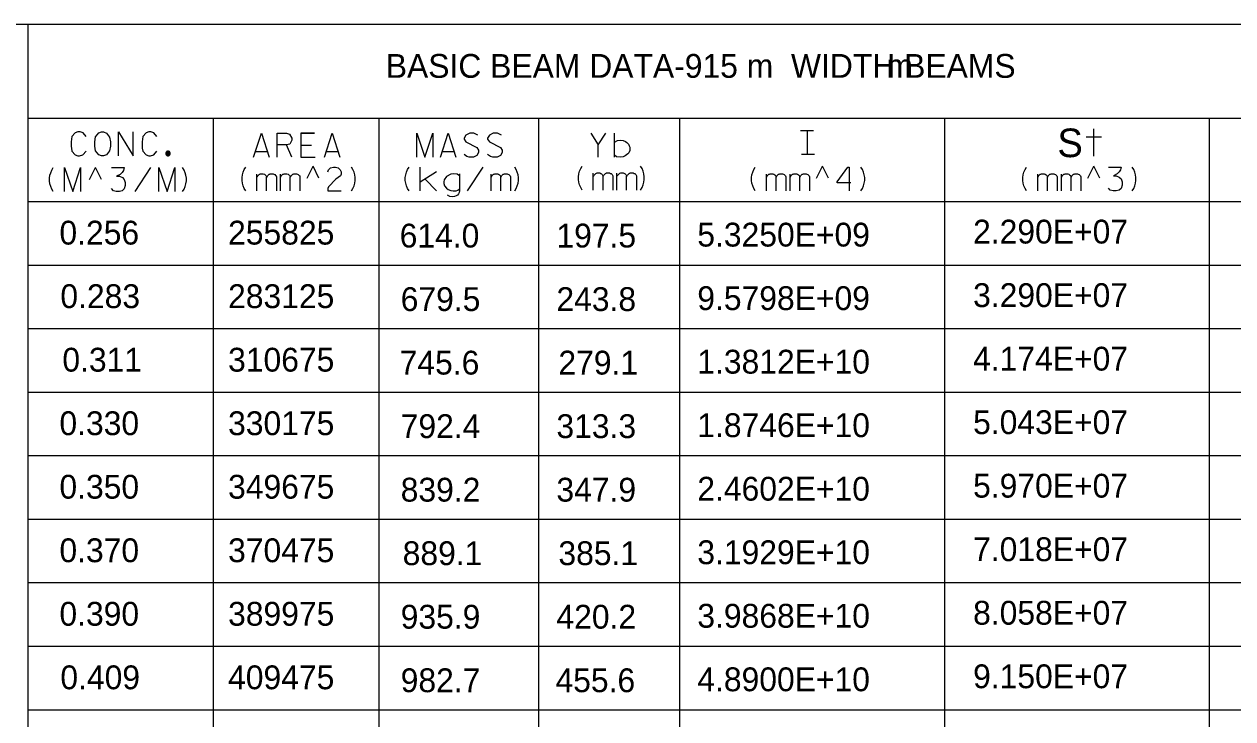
# Model space of a CAD drawing. Extents: x 635698 to 639877, y 296617 to 300175.
# Drawn here: x 636902.1 to 637054.4, y 299558.8 to 299646.3 of the extents above; entities that cross this region are included whole.
import ezdxf

# ---------------------------------------------------------------- set-up
doc = ezdxf.new("R2010")
doc.units = 0
doc.layers.add('2', color=7, linetype='Continuous')

msp = doc.modelspace()

# ---------------------------------------------------------------- linework, layer by layer
at = {"layer": '2'}
for p, q in [((636700.95, 299646.25), (637084.83, 299646.25)), ((636902.58, 299646.25), (636902.58, 299511.88)), ((637084.83, 299634.38), (636902.58, 299634.38)), ((636925.95, 299634.38), (636925.95, 299511.88)), ((636946.83, 299634.38), (636946.83, 299511.88)), ((636966.95, 299634.38), (636966.95, 299511.88)), ((636984.7, 299634.38), (636984.7, 299511.88)), ((637018.08, 299634.38), (637018.08, 299511.88)), ((637051.45, 299634.38), (637051.45, 299511.88)), ((636999.95, 299632.88), (637001.58, 299632.88)), ((637000.08, 299629.88), (637001.7, 299629.88)), ((636937.78, 299626.86), (636938.53, 299628.36)), ((636939.28, 299626.86), (636938.53, 299628.36)), ((637001.98, 299626.86), (637002.73, 299628.36)), ((637003.48, 299626.86), (637002.73, 299628.36)), ((637036.17, 299626.86), (637036.92, 299628.36)), ((637037.67, 299626.86), (637036.92, 299628.36)), ((636907.21, 299625.19), (636907.21, 299628.19)), ((636907.21, 299628.19), (636908.25, 299625.19)), ((636908.25, 299625.19), (636909.22, 299628.19)), ((636909.22, 299628.19), (636909.22, 299625.19)), ((636910.37, 299626.69), (636911.12, 299628.19)), ((636911.87, 299626.69), (636911.12, 299628.19)), ((636919.12, 299625.19), (636919.12, 299628.19)), ((636919.12, 299628.19), (636920.16, 299625.19)), ((636920.16, 299625.19), (636921.12, 299628.19)), ((636921.12, 299628.19), (636921.12, 299625.19)), ((637084.83, 299623.88), (636902.58, 299623.88)), ((637084.83, 299615.88), (636902.58, 299615.88)), ((637084.83, 299607.88), (636902.58, 299607.88)), ((637084.83, 299599.88), (636902.58, 299599.88)), ((637084.83, 299591.88), (636902.58, 299591.88)), ((637084.83, 299583.88), (636902.58, 299583.88)), ((637084.83, 299575.88), (636902.58, 299575.88)), ((637084.83, 299567.88), (636902.58, 299567.88)), ((637084.83, 299559.88), (636902.58, 299559.88))]:
    msp.add_line(p, q, dxfattribs=at)
for points in [[(637000.49, 299632.88), (637001.2, 299632.88)], [(637000.84, 299629.88), (637000.84, 299632.88)], [(637036.9, 299629.63), (637036.9, 299633.08)], [(636909.93, 299632.1), (636909.56, 299632.59), (636909.18, 299632.69), (636908.92, 299632.69), (636908.56, 299632.59), (636908.16, 299632.1), (636908.07, 299631.44), (636908.07, 299631.08), (636908.07, 299630.84), (636908.09, 299630.63), (636908.16, 299630.25), (636908.56, 299629.78), (636908.92, 299629.69), (636909.13, 299629.69), (636909.53, 299629.78), (636909.93, 299630.25)], [(636911.89, 299632.69), (636912.13, 299632.69), (636912.53, 299632.52), (636912.91, 299632.03), (636913, 299631.44), (636913, 299630.89), (636912.91, 299630.3), (636912.51, 299629.81), (636912.13, 299629.69), (636911.89, 299629.69), (636911.54, 299629.81), (636911.14, 299630.3), (636911.04, 299630.89), (636911.04, 299631.44), (636911.14, 299632.05), (636911.54, 299632.55), (636911.89, 299632.69)], [(636914.02, 299629.69), (636914.02, 299632.69), (636915.89, 299629.69), (636915.89, 299632.69)], [(636918.86, 299632.1), (636918.49, 299632.59), (636918.11, 299632.69), (636917.85, 299632.69), (636917.49, 299632.59), (636917.09, 299632.1), (636917, 299631.44), (636917, 299631.08), (636917, 299630.84), (636917.02, 299630.63), (636917.09, 299630.25), (636917.49, 299629.78), (636917.85, 299629.69), (636918.06, 299629.69), (636918.46, 299629.78), (636918.86, 299630.25)], [(636931.03, 299629.51), (636932.02, 299632.51), (636932.99, 299629.51)], [(636934, 299629.51), (636934, 299632.51), (636935.21, 299632.51), (636935.56, 299632.39), (636935.87, 299631.92), (636935.87, 299631.63), (636935.59, 299631.16), (636935.21, 299631.04), (636934, 299631.04)], [(636938.7, 299632.51), (636936.98, 299632.51), (636936.98, 299629.51), (636938.82, 299629.51)], [(636936.98, 299632.51), (636938.7, 299632.51)], [(636939.96, 299629.51), (636940.95, 299632.51), (636941.92, 299629.51)], [(636951.6, 299629.51), (636951.6, 299632.51), (636952.64, 299629.51), (636953.61, 299632.51), (636953.61, 299629.51)], [(636954.58, 299629.51), (636955.57, 299632.51), (636956.54, 299629.51)], [(636959.28, 299632.29), (636958.81, 299632.51), (636958.27, 299632.51), (636957.77, 299632.29), (636957.56, 299631.92), (636957.56, 299631.78), (636957.79, 299631.42), (636959.16, 299630.71), (636959.4, 299630.38), (636959.38, 299630.1), (636959.16, 299629.72), (636958.76, 299629.51), (636958.19, 299629.51), (636957.93, 299629.6), (636957.56, 299629.86)], [(636962.26, 299632.29), (636961.79, 299632.51), (636961.24, 299632.51), (636960.75, 299632.29), (636960.53, 299631.92), (636960.53, 299631.78), (636960.77, 299631.42), (636962.14, 299630.71), (636962.38, 299630.38), (636962.35, 299630.1), (636962.14, 299629.72), (636961.74, 299629.51), (636961.17, 299629.51), (636960.91, 299629.6), (636960.53, 299629.86)], [(636973.53, 299632.51), (636974.48, 299631.07), (636975.42, 299632.51)], [(636976.51, 299629.51), (636976.51, 299632.51)], [(636976.51, 299631.4), (636976.89, 299631.61), (636977.26, 299631.66), (636977.6, 299631.61), (636977.9, 299631.47), (636978.09, 299631.35), (636978.28, 299631.14), (636978.37, 299630.95), (636978.47, 299630.78), (636978.47, 299630.33), (636978.33, 299630.07), (636978.21, 299629.93), (636977.86, 299629.67), (636977.62, 299629.55), (636977.26, 299629.51), (636976.79, 299629.55), (636976.51, 299629.74)], [(637037.86, 299632.04), (637035.96, 299632.04)], [(636920.54, 299629.97), (636920.54, 299630), (636920.54, 299630.03), (636920.53, 299630.06), (636920.52, 299630.09), (636920.51, 299630.11), (636920.49, 299630.14), (636920.47, 299630.16), (636920.45, 299630.18), (636920.43, 299630.2), (636920.4, 299630.22), (636920.37, 299630.23), (636920.35, 299630.24), (636920.32, 299630.25), (636920.29, 299630.26), (636920.26, 299630.26), (636920.23, 299630.26), (636920.2, 299630.25), (636920.17, 299630.24), (636920.14, 299630.23), (636920.12, 299630.22), (636920.09, 299630.2), (636920.07, 299630.18), (636920.05, 299630.16), (636920.03, 299630.14), (636920.01, 299630.11), (636920, 299630.09), (636919.99, 299630.06), (636919.98, 299630.03), (636919.98, 299630), (636919.97, 299629.97), (636919.98, 299629.94), (636919.98, 299629.91), (636919.99, 299629.88), (636920, 299629.86), (636920.01, 299629.83), (636920.03, 299629.8), (636920.05, 299629.78), (636920.07, 299629.76), (636920.09, 299629.74), (636920.12, 299629.73), (636920.14, 299629.71), (636920.17, 299629.7), (636920.2, 299629.69), (636920.23, 299629.69), (636920.26, 299629.69), (636920.29, 299629.69), (636920.32, 299629.69), (636920.35, 299629.7), (636920.37, 299629.71), (636920.4, 299629.73), (636920.43, 299629.74), (636920.45, 299629.76), (636920.47, 299629.78), (636920.49, 299629.8), (636920.51, 299629.83), (636920.52, 299629.86), (636920.53, 299629.88), (636920.54, 299629.91), (636920.54, 299629.94), (636920.54, 299629.97)], [(636920.48, 299629.97), (636920.48, 299630), (636920.48, 299630.02), (636920.47, 299630.04), (636920.46, 299630.06), (636920.45, 299630.08), (636920.44, 299630.1), (636920.43, 299630.12), (636920.41, 299630.14), (636920.39, 299630.15), (636920.37, 299630.17), (636920.35, 299630.18), (636920.33, 299630.19), (636920.31, 299630.19), (636920.28, 299630.2), (636920.26, 299630.2), (636920.24, 299630.2), (636920.21, 299630.19), (636920.19, 299630.19), (636920.17, 299630.18), (636920.15, 299630.17), (636920.13, 299630.15), (636920.11, 299630.14), (636920.09, 299630.12), (636920.08, 299630.1), (636920.06, 299630.08), (636920.05, 299630.06), (636920.04, 299630.04), (636920.04, 299630.02), (636920.03, 299630), (636920.03, 299629.97), (636920.03, 299629.95), (636920.04, 299629.93), (636920.04, 299629.9), (636920.05, 299629.88), (636920.06, 299629.86), (636920.08, 299629.84), (636920.09, 299629.82), (636920.11, 299629.8), (636920.13, 299629.79), (636920.15, 299629.78), (636920.17, 299629.77), (636920.19, 299629.76), (636920.21, 299629.75), (636920.24, 299629.75), (636920.26, 299629.75), (636920.28, 299629.75), (636920.31, 299629.75), (636920.33, 299629.76), (636920.35, 299629.77), (636920.37, 299629.78), (636920.39, 299629.79), (636920.41, 299629.8), (636920.43, 299629.82), (636920.44, 299629.84), (636920.45, 299629.86), (636920.46, 299629.88), (636920.47, 299629.9), (636920.48, 299629.93), (636920.48, 299629.95), (636920.48, 299629.97)], [(636920.42, 299629.97), (636920.42, 299629.99), (636920.42, 299630.01), (636920.42, 299630.02), (636920.41, 299630.04), (636920.4, 299630.05), (636920.39, 299630.07), (636920.38, 299630.08), (636920.37, 299630.09), (636920.36, 299630.11), (636920.34, 299630.11), (636920.33, 299630.12), (636920.31, 299630.13), (636920.29, 299630.13), (636920.28, 299630.14), (636920.26, 299630.14), (636920.24, 299630.14), (636920.22, 299630.13), (636920.21, 299630.13), (636920.19, 299630.12), (636920.18, 299630.11), (636920.16, 299630.11), (636920.15, 299630.09), (636920.14, 299630.08), (636920.12, 299630.07), (636920.12, 299630.05), (636920.11, 299630.04), (636920.1, 299630.02), (636920.1, 299630.01), (636920.09, 299629.99), (636920.09, 299629.97), (636920.09, 299629.95), (636920.1, 299629.94), (636920.1, 299629.92), (636920.11, 299629.9), (636920.12, 299629.89), (636920.12, 299629.88), (636920.14, 299629.86), (636920.15, 299629.85), (636920.16, 299629.84), (636920.18, 299629.83), (636920.19, 299629.82), (636920.21, 299629.81), (636920.22, 299629.81), (636920.24, 299629.81), (636920.26, 299629.81), (636920.28, 299629.81), (636920.29, 299629.81), (636920.31, 299629.81), (636920.33, 299629.82), (636920.34, 299629.83), (636920.36, 299629.84), (636920.37, 299629.85), (636920.38, 299629.86), (636920.39, 299629.88), (636920.4, 299629.89), (636920.41, 299629.9), (636920.42, 299629.92), (636920.42, 299629.94), (636920.42, 299629.95), (636920.42, 299629.97)], [(636920.36, 299629.97), (636920.36, 299629.98), (636920.36, 299629.99), (636920.36, 299630), (636920.35, 299630.01), (636920.35, 299630.02), (636920.34, 299630.03), (636920.34, 299630.04), (636920.33, 299630.05), (636920.32, 299630.06), (636920.31, 299630.06), (636920.3, 299630.07), (636920.29, 299630.07), (636920.28, 299630.07), (636920.27, 299630.08), (636920.26, 299630.08), (636920.25, 299630.08), (636920.24, 299630.07), (636920.23, 299630.07), (636920.22, 299630.07), (636920.21, 299630.06), (636920.2, 299630.06), (636920.19, 299630.05), (636920.18, 299630.04), (636920.17, 299630.03), (636920.17, 299630.02), (636920.16, 299630.01), (636920.16, 299630), (636920.16, 299629.99), (636920.15, 299629.98), (636920.15, 299629.97), (636920.15, 299629.96), (636920.16, 299629.95), (636920.16, 299629.94), (636920.16, 299629.93), (636920.17, 299629.92), (636920.17, 299629.91), (636920.18, 299629.9), (636920.19, 299629.89), (636920.2, 299629.89), (636920.21, 299629.88), (636920.22, 299629.88), (636920.23, 299629.87), (636920.24, 299629.87), (636920.25, 299629.87), (636920.26, 299629.87), (636920.27, 299629.87), (636920.28, 299629.87), (636920.29, 299629.87), (636920.3, 299629.88), (636920.31, 299629.88), (636920.32, 299629.89), (636920.33, 299629.89), (636920.34, 299629.9), (636920.34, 299629.91), (636920.35, 299629.92), (636920.35, 299629.93), (636920.36, 299629.94), (636920.36, 299629.95), (636920.36, 299629.96), (636920.36, 299629.97)], [(636920.3, 299629.97), (636920.3, 299629.98), (636920.3, 299629.98), (636920.3, 299629.99), (636920.3, 299629.99), (636920.3, 299629.99), (636920.29, 299630), (636920.29, 299630), (636920.29, 299630.01), (636920.28, 299630.01), (636920.28, 299630.01), (636920.28, 299630.01), (636920.27, 299630.01), (636920.27, 299630.02), (636920.26, 299630.02), (636920.26, 299630.02), (636920.25, 299630.02), (636920.25, 299630.02), (636920.24, 299630.01), (636920.24, 299630.01), (636920.24, 299630.01), (636920.23, 299630.01), (636920.23, 299630.01), (636920.22, 299630), (636920.22, 299630), (636920.22, 299629.99), (636920.22, 299629.99), (636920.22, 299629.99), (636920.21, 299629.98), (636920.21, 299629.98), (636920.21, 299629.97), (636920.21, 299629.97), (636920.21, 299629.96), (636920.22, 299629.96), (636920.22, 299629.95), (636920.22, 299629.95), (636920.22, 299629.95), (636920.22, 299629.94), (636920.23, 299629.94), (636920.23, 299629.94), (636920.24, 299629.93), (636920.24, 299629.93), (636920.24, 299629.93), (636920.25, 299629.93), (636920.25, 299629.93), (636920.26, 299629.93), (636920.26, 299629.93), (636920.27, 299629.93), (636920.27, 299629.93), (636920.28, 299629.93), (636920.28, 299629.93), (636920.28, 299629.94), (636920.29, 299629.94), (636920.29, 299629.94), (636920.29, 299629.95), (636920.3, 299629.95), (636920.3, 299629.95), (636920.3, 299629.96), (636920.3, 299629.96), (636920.3, 299629.97), (636920.3, 299629.97)], [(636931.26, 299630.22), (636932.75, 299630.22)], [(636935.87, 299629.51), (636935.18, 299631.04)], [(636936.98, 299631.02), (636938.33, 299631.02)], [(636936.98, 299631.02), (636938.33, 299631.02)], [(636940.19, 299630.22), (636941.68, 299630.22)], [(636954.82, 299630.22), (636956.3, 299630.22)], [(636974.48, 299629.51), (636974.48, 299631.07)], [(637000.49, 299629.88), (637001.2, 299629.88)], [(636930.06, 299625.25), (636929.87, 299625.56), (636929.73, 299625.89), (636929.63, 299626.22), (636929.59, 299626.58), (636929.59, 299626.93), (636929.63, 299627.29), (636929.73, 299627.62), (636929.87, 299627.95), (636930.06, 299628.25)], [(636940.39, 299627.64), (636940.49, 299627.92), (636940.74, 299628.16), (636941.1, 299628.25), (636941.36, 299628.25), (636941.71, 299628.16), (636941.97, 299627.9), (636942.09, 299627.64), (636942.09, 299627.38), (636942, 299627.17), (636941.41, 299626.72), (636940.49, 299625.77), (636940.39, 299625.54), (636940.39, 299625.25), (636942.09, 299625.25)], [(636943.37, 299625.25), (636943.56, 299625.56), (636943.7, 299625.89), (636943.79, 299626.22), (636943.84, 299626.58), (636943.84, 299626.93), (636943.79, 299627.29), (636943.7, 299627.62), (636943.56, 299627.95), (636943.37, 299628.25)], [(636950.63, 299625.25), (636950.45, 299625.56), (636950.3, 299625.89), (636950.21, 299626.22), (636950.16, 299626.58), (636950.16, 299626.93), (636950.21, 299627.29), (636950.3, 299627.62), (636950.45, 299627.95), (636950.63, 299628.25)], [(636952.04, 299625.25), (636952.04, 299628.25)], [(636957.99, 299625.25), (636959.95, 299628.25)], [(636963.94, 299625.25), (636964.13, 299625.56), (636964.27, 299625.89), (636964.37, 299626.22), (636964.42, 299626.58), (636964.42, 299626.93), (636964.37, 299627.29), (636964.27, 299627.62), (636964.13, 299627.95), (636963.94, 299628.25)], [(636972.45, 299625.37), (636972.26, 299625.68), (636972.11, 299626.01), (636972.02, 299626.34), (636971.97, 299626.69), (636971.97, 299627.05), (636972.02, 299627.4), (636972.11, 299627.73), (636972.26, 299628.06), (636972.45, 299628.37)], [(636979.8, 299625.37), (636979.99, 299625.68), (636980.13, 299626.01), (636980.23, 299626.34), (636980.27, 299626.69), (636980.27, 299627.05), (636980.23, 299627.4), (636980.13, 299627.73), (636979.99, 299628.06), (636979.8, 299628.37)], [(636994.26, 299625.25), (636994.07, 299625.56), (636993.93, 299625.89), (636993.83, 299626.22), (636993.78, 299626.58), (636993.78, 299626.93), (636993.83, 299627.29), (636993.93, 299627.62), (636994.07, 299627.95), (636994.26, 299628.25)], [(637006.29, 299626.29), (637004.59, 299626.29), (637004.59, 299626.41), (637005.91, 299628.25), (637006.08, 299628.25), (637006.08, 299625.25)], [(637007.57, 299625.25), (637007.75, 299625.56), (637007.9, 299625.89), (637007.99, 299626.22), (637008.04, 299626.58), (637008.04, 299626.93), (637007.99, 299627.29), (637007.9, 299627.62), (637007.75, 299627.95), (637007.57, 299628.25)], [(637028.44, 299625.25), (637028.25, 299625.56), (637028.11, 299625.89), (637028.02, 299626.22), (637027.97, 299626.58), (637027.97, 299626.93), (637028.02, 299627.29), (637028.11, 299627.62), (637028.25, 299627.95), (637028.44, 299628.25)], [(637038.78, 299628.25), (637040.36, 299628.25), (637040.26, 299627.9), (637040.1, 299627.64), (637039.86, 299627.4), (637039.39, 299627.17), (637039.74, 299627.17), (637040.12, 299627), (637040.36, 299626.77), (637040.48, 299626.39), (637040.48, 299625.99), (637040.36, 299625.58), (637040.1, 299625.35), (637039.74, 299625.25), (637039.34, 299625.25), (637038.99, 299625.35), (637038.78, 299625.61)], [(637041.75, 299625.25), (637041.94, 299625.56), (637042.08, 299625.89), (637042.18, 299626.22), (637042.22, 299626.58), (637042.22, 299626.93), (637042.18, 299627.29), (637042.08, 299627.62), (637041.94, 299627.95), (637041.75, 299628.25)], [(636905.81, 299625.19), (636905.62, 299625.49), (636905.48, 299625.82), (636905.38, 299626.16), (636905.34, 299626.51), (636905.34, 299626.86), (636905.38, 299627.22), (636905.48, 299627.55), (636905.62, 299627.88), (636905.81, 299628.19)], [(636913.16, 299628.19), (636914.75, 299628.19), (636914.65, 299627.83), (636914.49, 299627.57), (636914.25, 299627.34), (636913.78, 299627.1), (636914.13, 299627.1), (636914.51, 299626.93), (636914.75, 299626.7), (636914.86, 299626.32), (636914.86, 299625.92), (636914.75, 299625.52), (636914.49, 299625.28), (636914.13, 299625.19), (636913.73, 299625.19), (636913.38, 299625.28), (636913.16, 299625.54)], [(636916.14, 299625.19), (636918.1, 299628.19)], [(636922.09, 299625.19), (636922.28, 299625.49), (636922.42, 299625.82), (636922.52, 299626.16), (636922.57, 299626.51), (636922.57, 299626.86), (636922.52, 299627.22), (636922.42, 299627.55), (636922.28, 299627.88), (636922.09, 299628.19)], [(636931.46, 299627), (636931.51, 299627.05), (636931.56, 299627.14), (636931.77, 299627.36), (636931.84, 299627.38), (636931.93, 299627.4), (636932.26, 299627.4), (636932.41, 299627.36), (636932.5, 299627.29), (636932.6, 299627.19), (636932.67, 299627.03), (636932.69, 299626.98), (636932.74, 299627.05), (636932.78, 299627.14), (636933, 299627.36), (636933.07, 299627.38), (636933.14, 299627.4), (636933.49, 299627.4), (636933.59, 299627.36), (636933.71, 299627.31), (636933.82, 299627.21), (636933.87, 299627.14), (636933.92, 299627.05), (636933.92, 299625.25)], [(636931.46, 299625.25), (636931.46, 299627.38)], [(636932.69, 299625.25), (636932.69, 299627)], [(636934.44, 299627), (636934.48, 299627.05), (636934.53, 299627.14), (636934.74, 299627.36), (636934.82, 299627.38), (636934.91, 299627.4), (636935.24, 299627.4), (636935.38, 299627.36), (636935.48, 299627.29), (636935.57, 299627.19), (636935.64, 299627.03), (636935.67, 299626.98), (636935.71, 299627.05), (636935.76, 299627.14), (636935.97, 299627.36), (636936.04, 299627.38), (636936.11, 299627.4), (636936.47, 299627.4), (636936.56, 299627.36), (636936.68, 299627.31), (636936.8, 299627.21), (636936.85, 299627.14), (636936.89, 299627.05), (636936.89, 299625.25)], [(636934.44, 299625.25), (636934.44, 299627.38)], [(636935.67, 299625.25), (636935.67, 299627)], [(636954.07, 299627.64), (636952.04, 299626.34)], [(636952.68, 299626.74), (636954.07, 299625.25)], [(636957, 299627.14), (636956.69, 299627.36), (636956.24, 299627.4), (636955.91, 299627.38), (636955.34, 299627.07), (636955.06, 299626.65), (636955.01, 299626.41), (636955.01, 299626.18), (636955.11, 299625.89), (636955.37, 299625.61), (636955.58, 299625.44), (636955.89, 299625.3), (636956.17, 299625.25), (636956.55, 299625.28), (636956.79, 299625.35), (636957, 299625.51)], [(636957, 299627.4), (636957, 299625.25), (636956.95, 299625.06), (636956.88, 299624.9), (636956.74, 299624.73), (636956.55, 299624.64), (636956.34, 299624.57), (636956.08, 299624.52), (636955.77, 299624.57), (636955.46, 299624.73)], [(636960.97, 299627), (636961.01, 299627.05), (636961.06, 299627.14), (636961.27, 299627.36), (636961.34, 299627.38), (636961.44, 299627.4), (636961.77, 299627.4), (636961.91, 299627.36), (636962.01, 299627.29), (636962.1, 299627.19), (636962.17, 299627.03), (636962.2, 299626.98), (636962.24, 299627.05), (636962.29, 299627.14), (636962.5, 299627.36), (636962.57, 299627.38), (636962.64, 299627.4), (636963, 299627.4), (636963.09, 299627.36), (636963.21, 299627.31), (636963.33, 299627.21), (636963.38, 299627.14), (636963.42, 299627.05), (636963.42, 299625.25)], [(636960.97, 299625.25), (636960.97, 299627.38)], [(636962.2, 299625.25), (636962.2, 299627)], [(636973.85, 299627.12), (636973.9, 299627.17), (636973.94, 299627.26), (636974.16, 299627.47), (636974.23, 299627.5), (636974.32, 299627.52), (636974.65, 299627.52), (636974.79, 299627.47), (636974.89, 299627.4), (636974.98, 299627.31), (636975.05, 299627.14), (636975.08, 299627.1), (636975.12, 299627.17), (636975.17, 299627.26), (636975.38, 299627.47), (636975.45, 299627.5), (636975.53, 299627.52), (636975.88, 299627.52), (636975.97, 299627.47), (636976.09, 299627.43), (636976.21, 299627.33), (636976.26, 299627.26), (636976.3, 299627.17), (636976.3, 299625.37)], [(636973.85, 299625.37), (636973.85, 299627.5)], [(636975.08, 299625.37), (636975.08, 299627.12)], [(636976.82, 299627.12), (636976.87, 299627.17), (636976.92, 299627.26), (636977.13, 299627.47), (636977.2, 299627.5), (636977.3, 299627.52), (636977.63, 299627.52), (636977.77, 299627.47), (636977.86, 299627.4), (636977.96, 299627.31), (636978.03, 299627.14), (636978.05, 299627.1), (636978.1, 299627.17), (636978.15, 299627.26), (636978.36, 299627.47), (636978.43, 299627.5), (636978.5, 299627.52), (636978.86, 299627.52), (636978.95, 299627.47), (636979.07, 299627.43), (636979.19, 299627.33), (636979.23, 299627.26), (636979.28, 299627.17), (636979.28, 299625.37)], [(636976.82, 299625.37), (636976.82, 299627.5)], [(636978.05, 299625.37), (636978.05, 299627.12)], [(636995.66, 299627), (636995.71, 299627.05), (636995.75, 299627.14), (636995.97, 299627.36), (636996.04, 299627.38), (636996.13, 299627.4), (636996.46, 299627.4), (636996.6, 299627.36), (636996.7, 299627.29), (636996.79, 299627.19), (636996.86, 299627.03), (636996.89, 299626.98), (636996.93, 299627.05), (636996.98, 299627.14), (636997.19, 299627.36), (636997.27, 299627.38), (636997.34, 299627.4), (636997.69, 299627.4), (636997.79, 299627.36), (636997.9, 299627.31), (636998.02, 299627.21), (636998.07, 299627.14), (636998.12, 299627.05), (636998.12, 299625.25)], [(636995.66, 299625.25), (636995.66, 299627.38)], [(636996.89, 299625.25), (636996.89, 299627)], [(636998.64, 299627), (636998.68, 299627.05), (636998.73, 299627.14), (636998.94, 299627.36), (636999.01, 299627.38), (636999.11, 299627.4), (636999.44, 299627.4), (636999.58, 299627.36), (636999.68, 299627.29), (636999.77, 299627.19), (636999.84, 299627.03), (636999.86, 299626.98), (636999.91, 299627.05), (636999.96, 299627.14), (637000.17, 299627.36), (637000.24, 299627.38), (637000.31, 299627.4), (637000.67, 299627.4), (637000.76, 299627.36), (637000.88, 299627.31), (637001, 299627.21), (637001.05, 299627.14), (637001.09, 299627.05), (637001.09, 299625.25)], [(636998.64, 299625.25), (636998.64, 299627.38)], [(636999.86, 299625.25), (636999.86, 299627)], [(637029.85, 299627), (637029.89, 299627.05), (637029.94, 299627.14), (637030.15, 299627.36), (637030.22, 299627.38), (637030.32, 299627.4), (637030.65, 299627.4), (637030.79, 299627.36), (637030.89, 299627.29), (637030.98, 299627.19), (637031.05, 299627.03), (637031.07, 299626.98), (637031.12, 299627.05), (637031.17, 299627.14), (637031.38, 299627.36), (637031.45, 299627.38), (637031.52, 299627.4), (637031.88, 299627.4), (637031.97, 299627.36), (637032.09, 299627.31), (637032.21, 299627.21), (637032.25, 299627.14), (637032.3, 299627.05), (637032.3, 299625.25)], [(637029.85, 299625.25), (637029.85, 299627.38)], [(637031.07, 299625.25), (637031.07, 299627)], [(637032.82, 299627), (637032.87, 299627.05), (637032.92, 299627.14), (637033.13, 299627.36), (637033.2, 299627.38), (637033.29, 299627.4), (637033.63, 299627.4), (637033.77, 299627.36), (637033.86, 299627.29), (637033.96, 299627.19), (637034.03, 299627.03), (637034.05, 299626.98), (637034.1, 299627.05), (637034.14, 299627.14), (637034.36, 299627.36), (637034.43, 299627.38), (637034.5, 299627.4), (637034.85, 299627.4), (637034.95, 299627.36), (637035.07, 299627.31), (637035.18, 299627.21), (637035.23, 299627.14), (637035.28, 299627.05), (637035.28, 299625.25)], [(637032.82, 299625.25), (637032.82, 299627.38)], [(637034.05, 299625.25), (637034.05, 299627)]]:
    msp.add_lwpolyline(points, dxfattribs=at)

# ---------------------------------------------------------------- texts
for s, height, p in [('BASIC BEAM DATA-915 m  WIDTH BEAMS', 3, (636947.7, 299639.5)), ('m', 3, (637010.79, 299639.5)), ('S', 3.6, (637032.32, 299629.51)), ('0.256', 3, (636906.58, 299618.5)), ('255825', 3, (636927.83, 299618.5)), ('614.0', 3, (636949.45, 299618.13)), ('197.5', 3, (636969.2, 299618.13)), ('5.3250E+09', 3, (636986.95, 299618.25)), ('2.290E+07', 3, (637021.7, 299618.63)), ('0.283', 3, (636906.7, 299610.5)), ('283125', 3, (636927.83, 299610.5)), ('679.5', 3, (636949.58, 299610.13)), ('243.8', 3, (636969.2, 299610.13)), ('9.5798E+09', 3, (636986.95, 299610.25)), ('3.290E+07', 3, (637021.7, 299610.63)), ('0.311', 3, (636906.95, 299602.5)), ('310675', 3, (636927.83, 299602.5)), ('4.174E+07', 3, (637021.7, 299602.63)), ('745.6', 3, (636949.45, 299602.13)), ('279.1', 3, (636969.45, 299602.13)), ('1.3812E+10', 3, (636986.95, 299602.25)), ('0.330', 3, (636906.58, 299594.5)), ('330175', 3, (636927.83, 299594.5)), ('792.4', 3, (636949.58, 299594.13)), ('313.3', 3, (636969.2, 299594.13)), ('1.8746E+10', 3, (636986.95, 299594.25)), ('5.043E+07', 3, (637021.7, 299594.63)), ('0.350', 3, (636906.58, 299586.5)), ('349675', 3, (636927.83, 299586.5)), ('839.2', 3, (636949.58, 299586.13)), ('347.9', 3, (636969.2, 299586.13)), ('2.4602E+10', 3, (636986.95, 299586.25)), ('5.970E+07', 3, (637021.7, 299586.63)), ('0.370', 3, (636906.58, 299578.5)), ('370475', 3, (636927.83, 299578.5)), ('889.1', 3, (636949.83, 299578.13)), ('385.1', 3, (636969.45, 299578.13)), ('3.1929E+10', 3, (636986.95, 299578.25)), ('7.018E+07', 3, (637021.7, 299578.63)), ('0.390', 3, (636906.58, 299570.5)), ('389975', 3, (636927.83, 299570.5)), ('8.058E+07', 3, (637021.7, 299570.63)), ('935.9', 3, (636949.58, 299570.13)), ('420.2', 3, (636969.2, 299570.13)), ('3.9868E+10', 3, (636986.95, 299570.25)), ('0.409', 3, (636906.7, 299562.5)), ('409475', 3, (636927.83, 299562.5)), ('982.7', 3, (636949.58, 299562.13)), ('455.6', 3, (636969.08, 299562.13)), ('4.8900E+10', 3, (636986.95, 299562.25)), ('9.150E+07', 3, (637021.7, 299562.63))]:
    msp.add_text(s, height=height, dxfattribs=at).set_placement(p)

doc.saveas('drawing.dxf')
